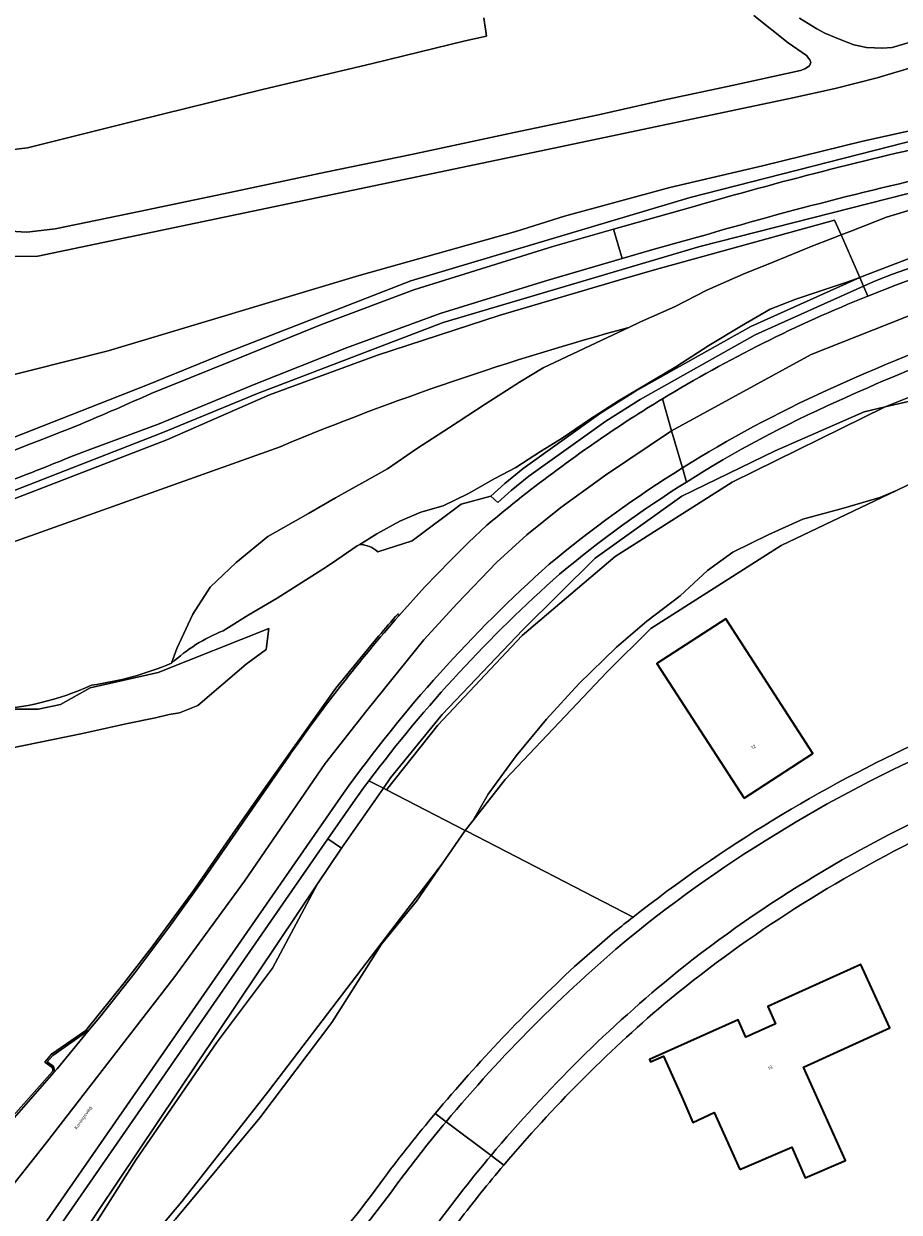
# Model space of a CAD drawing. Header units: metres. Extents: x 197700 to 204338, y 317132 to 325229.
# Tile 796 of 1056: x 202300 to 202393, y 320066 to 320191. Entities that reach past the tile are written whole.
import ezdxf
from ezdxf.enums import TextEntityAlignment as Align

# ---------------------------------------------------------------- set-up
doc = ezdxf.new("R2010")
doc.units = ezdxf.units.M
for name, color, linetype, lineweight in [('B-WE-GR-BEPLANTING_CULTUUR_BOSPLANTSOEN-GV', 90, 'Continuous', 18), ('B-WE-GR-BEPLANTING_CULTUUR_HEESTERS-GV', 90, 'Continuous', 18), ('B-WE-GR-BOS_LOOF-GV', 40, 'Continuous', 13), ('B-WE-GR-GRAS-GV', 60, 'Continuous', 13), ('B-WE-OG-BEBOUWING-GV', 7, 'Continuous', 35), ('B-WE-OG-BEBOUWING-T18', 10, 'Continuous', 18), ('B-WE-OG-TERREIN_CULTUURSCHEIDING-GV', 7, 'Continuous', 18), ('B-WE-OG-TERREIN_ERF-GV', 7, 'Continuous', 18), ('B-WE-OG-TOPOGRAFIE-T18', 10, 'Continuous', 18), ('B-WE-OG-WATER_MEER-GV', 140, 'Continuous', 18), ('B-WE-VH-VERHARDING_ASFALT-GV', 252, 'Continuous', 18), ('B-WE-VH-VERHARDING_BEDRIJFSVLOERPLAAT-GV', 252, 'Continuous', 18), ('B-WE-VH-VERHARDING_BETONSTRAATSTEEN-GV', 252, 'Continuous', 18), ('B-WE-VH-VERHARDING_TEGEL-GV', 252, 'Continuous', 18)]:
    doc.layers.add(name, color=color, linetype=linetype, lineweight=lineweight)
doc.styles.add('NLCS-ISO-M200-T18', font='NLCS-ISO.ttf', dxfattribs={"height": 0.36})

msp = doc.modelspace()

# ---------------------------------------------------------------- linework, layer by layer
at = {"layer": 'B-WE-GR-BEPLANTING_CULTUUR_BOSPLANTSOEN-GV'}
for points in [[(202416.535, 320192.754), (202405.889, 320189.887), (202401.658, 320188.746), (202399.765, 320188.237), (202398.554, 320187.908), (202390.656, 320185.549), (202386.224, 320184.4), (202381.75, 320183.431), (202357.998, 320178.415), (202301.949, 320166.697), (202294.727, 320166.622), (202294.72, 320165.949), (202294.982, 320165.52), (202294.995, 320165.054), (202294.875, 320164.27), (202294.42, 320163.536), (202294.056, 320162.997), (202293.321, 320162.358), (202292.677, 320161.985), (202289.915, 320160.406), (202289.581, 320161.18), (202288.899, 320161.18)], [(202272.528, 320148.237), (202284.345, 320150.38), (202309.381, 320156.68), (202335.915, 320164.657), (202352.489, 320169.303), (202357.622, 320170.927), (202368.773, 320173.96), (202378.548, 320176.242), (202389.162, 320178.844), (202398.411, 320180.879)], [(202364.423, 320159.155), (202365.671, 320159.747), (202369.244, 320161.332), (202372.662, 320163.094), (202376.522, 320164.804), (202379.765, 320166.103), (202383.884, 320167.802), (202385.697, 320168.505), (202386.852, 320168.953), (202386.169, 320170.505), (202367.141, 320165.258), (202363.961, 320164.324), (202350.816, 320160.462), (202337.855, 320156.237), (202326.429, 320152.055), (202315.589, 320147.288), (202294.319, 320139.078), (202269.291, 320130.523), (202268.818, 320130.037)], [(202388.84, 320164.432), (202388.829, 320164.457), (202387.454, 320163.935), (202382.059, 320162.17), (202379.35, 320161.09), (202376.338, 320159.353), (202372.884, 320157.265), (202369.391, 320155.013), (202363.336, 320151.404), (202360.257, 320149.453), (202357.388, 320147.484), (202355.074, 320146.042), (202352.476, 320144.378), (202350.248, 320143.201), (202347.467, 320141.627), (202344.795, 320140.308), (202342.453, 320139.665), (202340.232, 320138.71), (202337.804, 320137.344), (202335.981, 320136.24)], [(202337.906, 320135.458), (202341.512, 320136.632), (202346.71, 320140.493), (202349.839, 320141.347), (202351.326, 320142.688), (202353.263, 320144.248), (202361.427, 320150.11), (202365.118, 320152.418), (202377.33, 320159.268), (202388.84, 320164.432)], [(202316.099, 320123.697), (202316.661, 320125.235), (202318.349, 320128.873), (202320.173, 320131.732), (202322.92, 320134.34), (202326.253, 320137.066), (202330.564, 320139.524), (202333.409, 320141.165), (202336.211, 320142.723), (202338.922, 320144.237), (202341.986, 320146.327), (202345.482, 320148.603), (202349.25, 320151.075), (202352.862, 320153.368), (202355.357, 320154.897), (202359.117, 320156.651), (202362.779, 320158.375), (202364.423, 320159.155)], [(202395.801, 320151.752), (202391.514, 320150.763), (202375.348, 320142.801), (202362.971, 320134.958), (202353.168, 320126.625), (202344.222, 320117.127), (202338.812, 320110.304), (202347.128, 320106.011), (202347.938, 320107.041), (202349.568, 320109.848), (202352.511, 320113.912), (202355.712, 320117.771), (202359.142, 320121.494), (202363.113, 320125.394), (202366.323, 320128.144), (202369.857, 320130.824), (202372.735, 320133.48), (202375.414, 320135.437), (202379.154, 320137.252), (202382.807, 320138.915), (202387.106, 320140.069), (202390.951, 320141.194), (202392.711, 320141.948), (202396.127, 320143.582)], [(202327.58, 320146.564), (202270.331, 320126.165)], [(202270.331, 320126.165), (202327.58, 320146.564)]]:
    msp.add_lwpolyline(points, dxfattribs=at)
for points in [[(202364.423, 320159.155, 0.0328301), (202327.58, 320146.564)], [(202327.58, 320146.564, -0.0328301), (202364.423, 320159.155)], [(202335.981, 320136.24, -0.174637), (202337.906, 320135.458)], [(202307.635, 320121.377, 0.068496), (202316.099, 320123.697)], [(202296.71, 320118.75, 0.0975917), (202307.635, 320121.377)]]:
    msp.add_lwpolyline(points, format="xyb", dxfattribs=at)
at = {"layer": 'B-WE-GR-BEPLANTING_CULTUUR_HEESTERS-GV'}
msp.add_lwpolyline([(202298.927, 320114.674), (202306.691, 320116.248), (202311.422, 320117.328), (202314.408, 320117.931), (202315.834, 320118.262), (202316.918, 320118.452), (202317.803, 320118.793), (202318.855, 320119.219), (202323.996, 320123.592), (202326.101, 320125.124), (202326.366, 320127.364), (202314.679, 320122.7), (202307.493, 320121.091), (202304.361, 320119.324), (202302.01, 320118.814), (202299.462, 320118.815)], dxfattribs=at)
at = {"layer": 'B-WE-GR-BOS_LOOF-GV'}
for points in [[(202382.467, 320191.85), (202384.281, 320190.723), (202385.141, 320190.279), (202386.749, 320189.604), (202388.191, 320189.04), (202389.561, 320188.75), (202391.247, 320188.668), (202392.265, 320188.752), (202394.652, 320189.447), (202404.349, 320192.03)], [(202500.429, 320178.89), (202503.068, 320178.522), (202505.693, 320178.058), (202506.25, 320178.901), (202504.066, 320179.373), (202500.581, 320179.878), (202499.234, 320180.098), (202468.216, 320184.244), (202455.762, 320185.067), (202450.788, 320185.084), (202420.253, 320183.292), (202410.658, 320182.37), (202401.173, 320180.594), (202398.496, 320179.931), (202370.916, 320172.883), (202341.367, 320164.084), (202321.937, 320156.508), (202313.566, 320153.114), (202290.297, 320143.97), (202272.345, 320137.791), (202270.519, 320141.068), (202269.345, 320144.542)], [(202398.411, 320180.879), (202389.162, 320178.844), (202378.548, 320176.242), (202368.773, 320173.96), (202357.622, 320170.927), (202352.489, 320169.303), (202335.915, 320164.657), (202309.381, 320156.68), (202284.345, 320150.38), (202272.528, 320148.237)], [(202269.345, 320144.542), (202270.519, 320141.068), (202272.345, 320137.791), (202290.297, 320143.97), (202313.566, 320153.114), (202321.937, 320156.508), (202341.367, 320164.084), (202370.916, 320172.883), (202398.496, 320179.931)], [(202362.82, 320169.541), (202371.183, 320171.919)], [(202313.937, 320152.185), (202322.307, 320155.579), (202331.955, 320159.471), (202341.692, 320163.137), (202356.383, 320167.71), (202362.82, 320169.541)], [(202321.541, 320127.115), (202324.173, 320128.777), (202327.252, 320130.558), (202332.069, 320133.617), (202332.99, 320134.238), (202335.728, 320136.086), (202335.981, 320136.24), (202337.804, 320137.344), (202340.232, 320138.71), (202342.453, 320139.665), (202344.795, 320140.308), (202347.467, 320141.627), (202350.248, 320143.201), (202352.476, 320144.378), (202355.074, 320146.042), (202357.388, 320147.484), (202360.257, 320149.453), (202363.336, 320151.404), (202369.391, 320155.013), (202372.884, 320157.265), (202376.338, 320159.353), (202379.35, 320161.09), (202382.059, 320162.17), (202387.454, 320163.935), (202388.829, 320164.457), (202386.852, 320168.953), (202385.697, 320168.505)], [(202385.697, 320168.505), (202383.884, 320167.802), (202379.765, 320166.103), (202376.522, 320164.804), (202372.662, 320163.094), (202369.244, 320161.332), (202365.671, 320159.747), (202364.423, 320159.155), (202362.779, 320158.375), (202359.117, 320156.651), (202355.357, 320154.897), (202352.862, 320153.368), (202349.25, 320151.075), (202345.482, 320148.603), (202341.986, 320146.327), (202338.922, 320144.237), (202336.211, 320142.723), (202333.409, 320141.165), (202330.564, 320139.524), (202326.253, 320137.066), (202322.92, 320134.34), (202320.173, 320131.732), (202318.349, 320128.873), (202316.661, 320125.235), (202316.099, 320123.697)]]:
    msp.add_lwpolyline(points, dxfattribs=at)
for points in [[(202371.183, 320171.919, -0.0160573), (202398.74, 320178.961)], [(202306.496, 320148.946, 0.004623), (202313.937, 320152.185)], [(202288.514, 320142.086, 0.0070057), (202306.496, 320148.946)], [(202316.099, 320123.697, -0.0896989), (202321.541, 320127.115)]]:
    msp.add_lwpolyline(points, format="xyb", dxfattribs=at)
for points in [[(202391.514, 320150.763), (202395.801, 320151.752), (202404.248, 320154.152), (202409.555, 320155.88), (202412.683, 320156.094), (202413.964, 320155.849), (202414.658, 320154.949), (202413.677, 320158.946), (202406.84, 320156.895), (202391.523, 320150.768)], [(202338.812, 320110.304), (202344.222, 320117.127), (202353.168, 320126.625), (202362.971, 320134.958), (202375.348, 320142.801), (202391.514, 320150.763), (202389.309, 320150.255), (202379.894, 320146.146), (202370.027, 320141.335), (202360.882, 320134.802), (202353.206, 320127.223), (202344.704, 320118.283), (202339.248, 320111.573), (202338.481, 320110.475)], [(202347.938, 320107.041), (202351.366, 320111.399), (202362.134, 320122.774), (202366.748, 320127.35), (202380.522, 320136.116), (202392.711, 320141.948), (202390.951, 320141.194), (202387.106, 320140.069), (202382.807, 320138.915), (202379.154, 320137.252), (202375.414, 320135.437), (202372.735, 320133.48), (202369.857, 320130.824), (202366.323, 320128.144), (202363.113, 320125.394), (202359.142, 320121.494), (202355.712, 320117.771), (202352.511, 320113.912), (202349.568, 320109.848)]]:
    msp.add_lwpolyline(points, close=True, dxfattribs=at)
at = {"layer": 'B-WE-GR-GRAS-GV'}
for points in [[(202349.094, 320191.892), (202349.386, 320189.93), (202347.127, 320189.44), (202337.335, 320187.072), (202325.722, 320184.318), (202312.298, 320180.993), (202300.854, 320178.154), (202298.838, 320177.912)], [(202299.025, 320169.341), (202300.81, 320169.236), (202301.723, 320169.357), (202303.777, 320169.597), (202312.658, 320171.433), (202322.238, 320173.44), (202332.368, 320175.581), (202341.455, 320177.451), (202352.29, 320179.757), (202361.223, 320181.638), (202368.065, 320183.174), (202375.345, 320184.741), (202382.558, 320186.302), (202383.043, 320186.499), (202383.528, 320186.805), (202383.65, 320187.148), (202383.565, 320187.441), (202383.204, 320187.897), (202381.277, 320189.245), (202377.62, 320192.143)]]:
    msp.add_lwpolyline(points, dxfattribs=at)
at = {"layer": 'B-WE-OG-BEBOUWING-GV'}
for points in [[(202376.602, 320109.431), (202383.882, 320114.148), (202374.665, 320128.373), (202367.385, 320123.656)], [(202376.149, 320070.17), (202381.663, 320072.535), (202383.045, 320069.314), (202387.329, 320071.152), (202382.901, 320080.985), (202392.014, 320085.151), (202391.016, 320087.294), (202388.961, 320091.852), (202379.121, 320087.416), (202379.943, 320085.593), (202376.791, 320084.186), (202375.975, 320086.012), (202366.606, 320081.822), (202366.725, 320081.557), (202368.103, 320082.174), (202370.145, 320077.609), (202371.173, 320075.157), (202373.429, 320076.198)]]:
    msp.add_lwpolyline(points, close=True, dxfattribs=at)
at = {"layer": 'B-WE-OG-TERREIN_CULTUURSCHEIDING-GV'}
for points in [[(202270.485, 320133.024), (202269.729, 320132.787), (202269.237, 320131.302), (202290.685, 320138.519), (202315.163, 320148.069), (202325.184, 320152.202), (202344.799, 320159.703), (202371.933, 320167.735), (202401.701, 320175.291), (202402.419, 320175.461), (202412.099, 320177.271), (202421.905, 320178.209), (202422.842, 320178.258), (202426.349, 320178.691), (202440.307, 320180.385), (202431.062, 320179.895), (202421.831, 320179.207)], [(202515.058, 320168.577), (202517.619, 320167.915), (202520.171, 320167.216), (202520.476, 320168.348), (202499.879, 320173.153), (202488.9, 320174.936), (202471.917, 320176.861), (202462.689, 320177.266), (202446.88, 320176.925), (202444.458, 320176.746), (202425.215, 320174.346), (202421.478, 320173.614), (202406.692, 320169.851), (202392.301, 320164.781), (202390.493, 320164.078), (202389.243, 320163.517), (202389.695, 320162.489)], [(202401.701, 320175.291), (202371.933, 320167.735), (202344.799, 320159.703), (202325.184, 320152.202), (202315.163, 320148.069), (202290.685, 320138.519), (202269.237, 320131.302), (202268.818, 320130.037), (202269.291, 320130.523), (202294.319, 320139.078), (202315.589, 320147.288), (202326.429, 320152.055), (202337.855, 320156.237), (202350.816, 320160.462), (202363.961, 320164.324), (202367.141, 320165.258), (202386.169, 320170.505), (202386.852, 320168.953), (202387.983, 320169.391), (202391.66, 320170.805), (202394.948, 320171.816)], [(202394.948, 320171.816), (202391.66, 320170.805), (202387.983, 320169.391), (202386.852, 320168.953), (202388.829, 320164.457), (202389.255, 320164.619), (202394.511, 320166.614)], [(202394.511, 320166.614), (202389.255, 320164.619), (202388.829, 320164.457), (202388.84, 320164.432), (202389.243, 320163.517), (202390.493, 320164.078), (202392.301, 320164.781), (202406.692, 320169.851)], [(202371.668, 320168.699), (202369.259, 320168.037), (202366.854, 320167.366), (202363.723, 320166.456), (202355.636, 320164.107), (202344.478, 320160.651), (202334.599, 320157.015), (202324.815, 320153.131), (202314.791, 320148.997), (202307.569, 320146.305), (202305.412, 320145.486)], [(202389.695, 320162.489), (202392.731, 320163.67), (202395.793, 320164.786)], [(202389.695, 320162.489), (202389.243, 320163.517), (202377.78, 320158.374), (202365.628, 320151.557), (202361.984, 320149.279), (202353.869, 320143.452), (202351.982, 320141.932), (202350.587, 320140.674), (202349.839, 320141.347), (202346.71, 320140.493), (202341.512, 320136.632), (202337.906, 320135.458)], [(202336.958, 320111.261), (202338.481, 320110.475), (202339.248, 320111.573), (202344.704, 320118.283), (202353.206, 320127.223), (202360.882, 320134.802), (202370.027, 320141.335), (202379.894, 320146.146), (202389.309, 320150.255), (202391.514, 320150.763), (202391.523, 320150.768), (202406.84, 320156.895), (202413.677, 320158.946), (202413.119, 320161.228)], [(202340.034, 320128.921), (202340.106, 320128.702), (202342.833, 320131.706), (202345.575, 320134.551), (202347.474, 320136.426), (202349.41, 320138.265)], [(202335.981, 320136.24), (202335.728, 320136.086), (202332.99, 320134.238), (202332.069, 320133.617), (202327.252, 320130.558), (202324.173, 320128.777), (202321.541, 320127.115)], [(202299.462, 320118.815), (202302.01, 320118.814), (202304.361, 320119.324), (202307.493, 320121.091), (202314.679, 320122.7), (202326.366, 320127.364), (202326.101, 320125.124), (202323.996, 320123.592), (202318.855, 320119.219), (202317.803, 320118.793), (202316.918, 320118.452), (202315.834, 320118.262), (202314.408, 320117.931), (202311.422, 320117.328), (202306.691, 320116.248), (202298.927, 320114.674)], [(202303.443, 320080.994), (202302.7, 320081.536), (202303.412, 320082.36), (202307.049, 320084.891), (202311.074, 320089.901), (202314.021, 320093.689), (202318.338, 320099.553), (202322.867, 320106.077), (202326.08, 320110.682), (202333.462, 320121.034), (202337.98, 320126.539)], [(202338.481, 320110.475), (202336.958, 320111.261)], [(202335.542, 320109.338), (202332.624, 320105.124), (202334.052, 320104.129), (202338.481, 320110.475)], [(202364.866, 320096.853), (202347.291, 320105.927), (202347.128, 320106.011), (202344.691, 320102.475), (202341.989, 320098.554), (202338.3, 320093.988), (202333.021, 320085.732), (202325.428, 320075.635), (202316.502, 320064.925), (202308.153, 320055.998), (202313.716, 320051.497)], [(202358.676, 320091.622), (202362.961, 320095.333)], [(202273.885, 320069.415), (202275.512, 320069.476), (202277.658, 320069.538), (202281.44, 320069.121), (202284.675, 320068.371), (202286.903, 320067.66), (202287.552, 320067.483), (202290.312, 320068.301), (202291.088, 320069.175), (202292.275, 320068.087), (202292.868, 320068.724), (202298.25, 320074.636), (202303.518, 320080.545)]]:
    msp.add_lwpolyline(points, dxfattribs=at)
for points in [[(202401.462, 320176.262, 0.0186999), (202371.668, 320168.699)], [(202367.978, 320151.616, -0.0409709), (202389.695, 320162.489)], [(202413.119, 320161.228, 0.0389289), (202386.422, 320151.34)], [(202364.651, 320149.534, -0.0066705), (202367.978, 320151.616)], [(202386.422, 320151.34, 0.0359431), (202370.504, 320142.834)], [(202349.41, 320138.265, -0.031307), (202364.651, 320149.534)], [(202305.412, 320145.486, -0.0061898), (202296.023, 320141.818)], [(202370.504, 320142.834, 0.0329153), (202357.114, 320133.101)], [(202337.906, 320135.458, 0.174637), (202335.981, 320136.24)], [(202357.114, 320133.101, 0.0511913), (202336.958, 320111.261)], [(202337.98, 320126.539, -0.0044841), (202340.034, 320128.921)], [(202321.541, 320127.115, 0.0896989), (202316.099, 320123.697)], [(202316.099, 320123.697, -0.068496), (202307.635, 320121.377)], [(202307.635, 320121.377, -0.0975917), (202296.71, 320118.75)], [(202336.958, 320111.261, 0.003939), (202335.542, 320109.338)], [(202362.961, 320095.333, -0.0043573), (202364.866, 320096.853)], [(202343.954, 320076.095, -0.0311172), (202358.676, 320091.622)], [(202303.518, 320080.545, 0.2495821), (202303.443, 320080.994)], [(202338.594, 320069.352, -0.0125484), (202343.954, 320076.095)], [(202330.163, 320058.951, 0.0283568), (202338.594, 320069.352)]]:
    msp.add_lwpolyline(points, format="xyb", dxfattribs=at)
for points in [[(202389.243, 320163.517), (202388.84, 320164.432), (202377.33, 320159.268), (202365.118, 320152.418), (202361.427, 320150.11), (202353.263, 320144.248), (202351.326, 320142.688), (202349.839, 320141.347), (202350.587, 320140.674), (202351.982, 320141.932), (202353.869, 320143.452), (202361.984, 320149.279), (202365.628, 320151.557), (202377.78, 320158.374)], [(202344.691, 320102.475), (202347.128, 320106.011), (202338.812, 320110.304), (202338.481, 320110.475), (202334.052, 320104.129), (202331.532, 320100.375), (202326.769, 320091.45), (202320.846, 320083.587), (202312.338, 320071.257), (202304.612, 320059.008), (202308.125, 320056.02), (202317.199, 320066.848), (202326.334, 320078.47), (202340.284, 320096.738)], [(202302.107, 320061.049), (202304.065, 320059.453), (202331.532, 320100.375), (202334.052, 320104.129), (202332.624, 320105.124)], [(202308.125, 320056.02), (202308.153, 320055.998), (202316.502, 320064.925), (202325.428, 320075.635), (202333.021, 320085.732), (202338.3, 320093.988), (202341.989, 320098.554), (202344.691, 320102.475), (202340.284, 320096.738), (202326.334, 320078.47), (202317.199, 320066.848)], [(202304.065, 320059.453), (202304.612, 320059.008), (202312.338, 320071.257), (202320.846, 320083.587), (202326.769, 320091.45), (202331.532, 320100.375)]]:
    msp.add_lwpolyline(points, close=True, dxfattribs=at)
at = {"layer": 'B-WE-OG-TERREIN_ERF-GV'}
for points in [[(202422.164, 320124.765), (202421.286, 320128.305), (202420.98, 320129.54), (202420.345, 320129.57), (202419.445, 320130.669), (202419.048, 320131.59), (202417.938, 320136.139), (202417.636, 320142.275), (202417.17, 320144.803), (202416.178, 320147.895), (202412.296, 320147.819), (202397.738, 320144.353), (202396.127, 320143.582), (202392.711, 320141.948)], [(202392.711, 320141.948), (202380.522, 320136.116), (202366.748, 320127.35), (202362.134, 320122.774), (202351.366, 320111.399), (202347.938, 320107.041), (202347.128, 320106.011), (202347.291, 320105.927), (202364.866, 320096.853)]]:
    msp.add_lwpolyline(points, dxfattribs=at)
for points in [[(202374.665, 320128.373), (202383.882, 320114.148), (202376.602, 320109.431), (202367.385, 320123.656)], [(202391.016, 320087.294), (202392.014, 320085.151), (202382.901, 320080.985), (202387.329, 320071.152), (202383.045, 320069.314), (202381.663, 320072.535), (202376.149, 320070.17), (202373.429, 320076.198), (202371.173, 320075.157), (202370.145, 320077.609), (202368.103, 320082.174), (202366.725, 320081.557), (202366.606, 320081.822), (202375.975, 320086.012), (202376.791, 320084.186), (202379.943, 320085.593), (202379.121, 320087.416), (202388.961, 320091.852)]]:
    msp.add_lwpolyline(points, close=True, dxfattribs=at)
for points in [[(202364.866, 320096.853, -0.0591696), (202395.549, 320115.548)], [(202395.146, 320105.192, 0.0578243), (202368.114, 320087.659)], [(202368.114, 320087.659, 0.0401684), (202351.21, 320070.655)], [(202351.21, 320070.655, 0.0127252), (202346.453, 320064.733)]]:
    msp.add_lwpolyline(points, format="xyb", dxfattribs=at)
at = {"layer": 'B-WE-OG-WATER_MEER-GV'}
msp.add_lwpolyline([(202272.989, 320206.926), (202278.472, 320189.462), (202283.055, 320183.252), (202287.181, 320180.748), (202291.665, 320178.609), (202296.09, 320177.205), (202298.838, 320177.912), (202300.854, 320178.154), (202312.298, 320180.993), (202325.722, 320184.318), (202337.335, 320187.072), (202347.127, 320189.44), (202349.386, 320189.93), (202349.094, 320191.892)], dxfattribs=at)
at = {"layer": 'B-WE-VH-VERHARDING_ASFALT-GV'}
for points in [[(202377.62, 320192.143), (202381.277, 320189.245), (202383.204, 320187.897), (202383.565, 320187.441), (202383.65, 320187.148), (202383.528, 320186.805), (202383.043, 320186.499), (202382.558, 320186.302), (202375.345, 320184.741), (202368.065, 320183.174), (202361.223, 320181.638), (202352.29, 320179.757), (202341.455, 320177.451), (202332.368, 320175.581), (202322.238, 320173.44), (202312.658, 320171.433), (202303.777, 320169.597), (202301.723, 320169.357), (202300.81, 320169.236), (202299.025, 320169.341)], [(202404.349, 320192.03), (202394.652, 320189.447), (202392.265, 320188.752), (202391.247, 320188.668), (202389.561, 320188.75), (202388.191, 320189.04), (202386.749, 320189.604), (202385.141, 320190.279), (202384.281, 320190.723), (202382.467, 320191.85)], [(202294.727, 320166.622), (202301.949, 320166.697), (202357.998, 320178.415), (202381.75, 320183.431), (202386.224, 320184.4), (202390.656, 320185.549), (202398.554, 320187.908)], [(202367.978, 320151.616), (202368.948, 320148.255), (202383.695, 320156.305), (202400.262, 320162.858), (202424.077, 320169.755), (202441.086, 320172.118), (202440.799, 320175.202), (202438.399, 320174.991), (202429.975, 320173.935)], [(202441.467, 320168.007), (202441.086, 320172.118), (202424.077, 320169.755), (202400.262, 320162.858), (202383.695, 320156.305), (202368.948, 320148.255), (202370.083, 320144.324)], [(202395.793, 320164.786), (202392.731, 320163.67), (202389.695, 320162.489)], [(202287.303, 320062.621), (202290.34, 320059.898), (202290.345, 320059.904), (202292.733, 320062.441), (202295.705, 320065.599), (202297.059, 320067.037), (202297.366, 320067.155), (202297.682, 320067.06), (202297.932, 320066.856), (202302.883, 320073.035), (202316.321, 320090.454), (202323.793, 320100.664), (202332.321, 320113.105), (202336.75, 320118.699), (202342.771, 320126.169), (202346.298, 320129.987), (202350.464, 320134.375), (202353.648, 320137.268), (202357.247, 320140.143), (202361.96, 320143.544), (202368.948, 320148.255), (202367.978, 320151.616)], [(202370.083, 320144.324), (202368.948, 320148.255), (202361.96, 320143.544), (202357.247, 320140.143), (202353.648, 320137.268), (202350.464, 320134.375), (202346.298, 320129.987), (202342.771, 320126.169), (202336.75, 320118.699), (202332.321, 320113.105), (202323.793, 320100.664), (202316.321, 320090.454), (202302.883, 320073.035), (202297.932, 320066.856)], [(202349.41, 320138.265), (202347.474, 320136.426), (202345.575, 320134.551), (202342.833, 320131.706), (202340.106, 320128.702)], [(202328.447, 320113.79), (202319.314, 320100.644), (202315.821, 320095.757), (202312.211, 320090.959), (202308.47, 320086.238), (202307.36, 320084.895), (202303.989, 320080.815), (202303.654, 320080.435), (202298.718, 320074.818), (202293.325, 320068.849), (202292.39, 320067.858), (202289.635, 320064.941), (202287.787, 320063.02), (202287.317, 320062.636), (202287.303, 320062.621)], [(202297.932, 320066.856), (202298.172, 320066.661), (202298.361, 320066.369), (202298.285, 320066.031), (202297.137, 320064.378), (202294.696, 320060.847), (202292.728, 320058.001), (202292.691, 320057.947), (202292.653, 320057.892), (202296.582, 320054.486), (202297.704, 320057.1), (202298.055, 320057.755), (202298.11, 320057.858), (202334.272, 320109.963)], [(202345.103, 320075.232), (202349.86, 320071.667)], [(202349.86, 320071.667), (202345.103, 320075.232)]]:
    msp.add_lwpolyline(points, dxfattribs=at)
for points in [[(202385.398, 320152.532, -0.0471278), (202419.192, 320164.376)], [(202389.695, 320162.489, 0.0409709), (202367.978, 320151.616)], [(202367.978, 320151.616, 0.0066705), (202364.651, 320149.534)], [(202370.083, 320144.324, -0.0334475), (202385.398, 320152.532)], [(202364.651, 320149.534, 0.031307), (202349.41, 320138.265)], [(202356.001, 320134.144, -0.0334771), (202370.083, 320144.324)], [(202334.272, 320109.963, -0.0554152), (202356.001, 320134.144)], [(202340.106, 320128.702, 0.028473), (202328.447, 320113.79)], [(202399.109, 320115.519, 0.0700929), (202364.369, 320094.576)], [(202369.522, 320091.066, -0.0657746), (202399.885, 320109.358)], [(202364.369, 320094.576, 0.0443413), (202345.103, 320075.232)], [(202349.86, 320071.667, -0.0472834), (202369.522, 320091.066)], [(202345.103, 320075.232, 0.0126922), (202340.254, 320069.104)], [(202344.231, 320064.512, -0.0155651), (202349.86, 320071.667)], [(202340.254, 320069.104, -0.0373413), (202328.29, 320054.905)]]:
    msp.add_lwpolyline(points, format="xyb", dxfattribs=at)
at = {"layer": 'B-WE-VH-VERHARDING_BEDRIJFSVLOERPLAAT-GV'}
for points in [[(202340.034, 320128.921, 0.0044841), (202337.98, 320126.539)], [(202328.447, 320113.79, -0.028473), (202340.106, 320128.702)], [(202303.654, 320080.435, 0.300736), (202303.538, 320081.14)], [(202303.443, 320080.994, -0.2495821), (202303.518, 320080.545)]]:
    msp.add_lwpolyline(points, format="xyb", dxfattribs=at)
for points in [[(202340.106, 320128.702), (202340.034, 320128.921)], [(202337.98, 320126.539), (202333.462, 320121.034), (202326.08, 320110.682), (202322.867, 320106.077), (202318.338, 320099.553), (202314.021, 320093.689), (202311.074, 320089.901), (202307.049, 320084.891), (202303.412, 320082.36), (202302.7, 320081.536), (202303.443, 320080.994)], [(202303.538, 320081.14), (202302.956, 320081.565), (202303.53, 320082.229), (202307.36, 320084.895), (202308.47, 320086.238), (202312.211, 320090.959), (202315.821, 320095.757), (202319.314, 320100.644), (202328.447, 320113.79)], [(202303.518, 320080.545), (202298.25, 320074.636), (202292.868, 320068.724), (202292.275, 320068.087), (202291.088, 320069.175), (202290.312, 320068.301), (202287.552, 320067.483), (202286.903, 320067.66), (202284.675, 320068.371), (202281.44, 320069.121), (202277.658, 320069.538), (202275.512, 320069.476), (202273.885, 320069.415)], [(202287.472, 320067.316), (202290.354, 320068.22), (202291.095, 320069.045), (202292.39, 320067.858), (202293.325, 320068.849), (202298.718, 320074.818), (202303.654, 320080.435)]]:
    msp.add_lwpolyline(points, dxfattribs=at)
at = {"layer": 'B-WE-VH-VERHARDING_BETONSTRAATSTEEN-GV'}
for points in [[(202307.36, 320084.895), (202303.53, 320082.229), (202302.956, 320081.565), (202303.538, 320081.14)], [(202303.654, 320080.435), (202303.989, 320080.815), (202307.36, 320084.895)]]:
    msp.add_lwpolyline(points, dxfattribs=at)
msp.add_lwpolyline([(202303.538, 320081.14, -0.300736), (202303.654, 320080.435)], format="xyb", dxfattribs=at)
at = {"layer": 'B-WE-VH-VERHARDING_TEGEL-GV'}
for points in [[(202398.74, 320178.961, 0.0160573), (202371.183, 320171.919)], [(202371.668, 320168.699, -0.0186999), (202401.462, 320176.262)], [(202419.192, 320164.376, 0.0471278), (202385.398, 320152.532)], [(202386.422, 320151.34, -0.0389289), (202413.119, 320161.228)], [(202313.937, 320152.185, -0.004623), (202306.496, 320148.946)], [(202385.398, 320152.532, 0.0334475), (202370.083, 320144.324)], [(202370.504, 320142.834, -0.0359431), (202386.422, 320151.34)], [(202306.496, 320148.946, -0.0070057), (202288.514, 320142.086)], [(202296.023, 320141.818, 0.0061898), (202305.412, 320145.486)], [(202370.083, 320144.324, 0.0334771), (202356.001, 320134.144)], [(202357.114, 320133.101, -0.0329153), (202370.504, 320142.834)], [(202356.001, 320134.144, 0.0554152), (202334.272, 320109.963)], [(202336.958, 320111.261, -0.0511913), (202357.114, 320133.101)], [(202364.369, 320094.576, -0.0700929), (202399.109, 320115.519)], [(202395.549, 320115.548, 0.0591696), (202364.866, 320096.853)], [(202335.542, 320109.338, -0.003939), (202336.958, 320111.261)], [(202399.885, 320109.358, 0.0657746), (202369.522, 320091.066)], [(202368.114, 320087.659, -0.0578243), (202395.146, 320105.192)], [(202364.866, 320096.853, 0.0043573), (202362.961, 320095.333)], [(202345.103, 320075.232, -0.0443413), (202364.369, 320094.576)], [(202358.676, 320091.622, 0.0311172), (202343.954, 320076.095)], [(202369.522, 320091.066, 0.0472834), (202349.86, 320071.667)], [(202351.21, 320070.655, -0.0401684), (202368.114, 320087.659)], [(202343.954, 320076.095, 0.0125484), (202338.594, 320069.352)], [(202340.254, 320069.104, -0.0126922), (202345.103, 320075.232)], [(202349.86, 320071.667, 0.0155651), (202344.231, 320064.512)], [(202346.453, 320064.733, -0.0127252), (202351.21, 320070.655)], [(202328.29, 320054.905, 0.0373413), (202340.254, 320069.104)], [(202338.594, 320069.352, -0.0283568), (202330.163, 320058.951)]]:
    msp.add_lwpolyline(points, format="xyb", dxfattribs=at)
for points in [[(202371.183, 320171.919), (202362.82, 320169.541), (202363.723, 320166.456), (202366.854, 320167.366), (202369.259, 320168.037), (202371.668, 320168.699)], [(202305.412, 320145.486), (202307.569, 320146.305), (202314.791, 320148.997), (202324.815, 320153.131), (202334.599, 320157.015), (202344.478, 320160.651), (202355.636, 320164.107), (202363.723, 320166.456), (202362.82, 320169.541)], [(202362.82, 320169.541), (202356.383, 320167.71), (202341.692, 320163.137), (202331.955, 320159.471), (202322.307, 320155.579), (202313.937, 320152.185)], [(202370.504, 320142.834), (202370.083, 320144.324)], [(202370.083, 320144.324), (202370.504, 320142.834)], [(202334.272, 320109.963), (202298.11, 320057.858)], [(202298.11, 320057.858), (202299.947, 320057.494), (202301.396, 320059.516), (202302.107, 320061.049), (202332.624, 320105.124), (202335.542, 320109.338)], [(202362.961, 320095.333), (202358.676, 320091.622)], [(202343.954, 320076.095), (202345.103, 320075.232)], [(202345.103, 320075.232), (202343.954, 320076.095)], [(202351.21, 320070.655), (202349.86, 320071.667)], [(202349.86, 320071.667), (202351.21, 320070.655)]]:
    msp.add_lwpolyline(points, dxfattribs=at)

# ---------------------------------------------------------------- texts
at = {"layer": 'B-WE-OG-BEBOUWING-T18', "style": 'NLCS-ISO-M200-T18'}
for s, rotation, p in [('12', 32.9, (202377.6, 320114.844)), ('13', 24, (202379.362, 320080.953))]:
    msp.add_text(s, height=0.36, rotation=rotation, dxfattribs=at).set_placement(p, align=Align.MIDDLE)
at = {"layer": 'B-WE-OG-TOPOGRAFIE-T18', "style": 'NLCS-ISO-M200-T18'}
msp.add_text('Koningsweg', height=0.36, rotation=55.9, dxfattribs=at).set_placement((202306.785, 320075.63), align=Align.MIDDLE)

doc.saveas('drawing.dxf')
